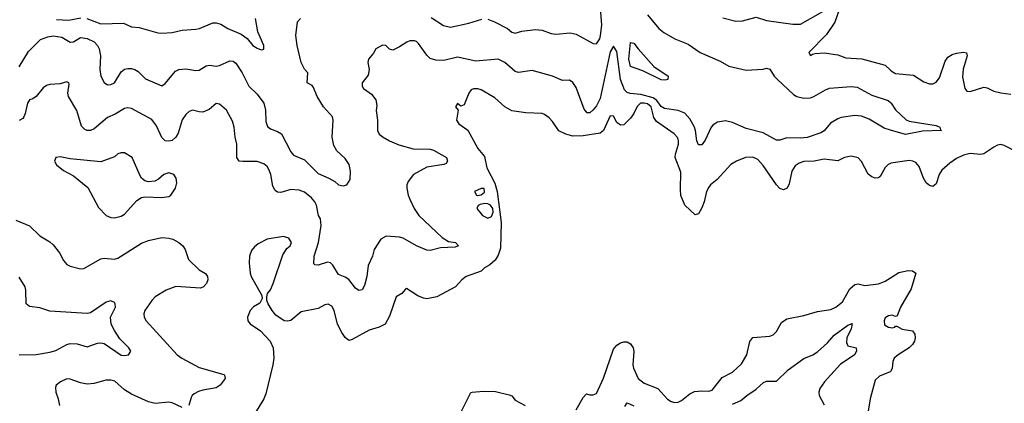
# Model space of a CAD drawing. Header units: inches. Extents: x 2001573 to 2220545, y 644482 to 846830.
# Tile 295 of 656: x 2034872 to 2040671, y 741064 to 743322. Entities that reach past the tile are written whole.
import ezdxf

# ---------------------------------------------------------------- set-up
doc = ezdxf.new("R2010")
doc.units = ezdxf.units.IN
doc.header["$MEASUREMENT"] = 0
doc.layers.add('C0734', color=7, linetype='Continuous')
doc.layers.add('C0744', color=7, linetype='Continuous')

msp = doc.modelspace()

# ---------------------------------------------------------------- linework, layer by layer
at = {"layer": 'C0734', "color": 5}
for points, elevation in [([(2037630, 743326.2), (2037669.5, 743310), (2037744.5, 743270), (2037770, 743249.6), (2037790, 743242.9), (2037830, 743254.3), (2037910, 743263.9), (2037950, 743260.4), (2038002, 743242), (2038030, 743237.2), (2038114.3, 743245.7), (2038150, 743236.2), (2038250, 743183.1), (2038270, 743180.9), (2038288.6, 743210), (2038292.7, 743230), (2038300.1, 743290), (2038290, 743416.4)], 340), ([(2038570, 743351.5), (2038636.5, 743270), (2038666.1, 743246.1), (2038730.3, 743210), (2038810, 743178.4), (2038879.5, 743130), (2038997.7, 743077.7), (2039048.1, 743048), (2039150, 743024.6), (2039250, 743030.5), (2039270, 743036.3), (2039290, 743031), (2039316.3, 742990), (2039334.8, 742970), (2039430, 742882.8), (2039450, 742870.8), (2039490, 742861.2), (2039530, 742862.2), (2039550, 742869.4), (2039617.4, 742910), (2039641.8, 742918.2), (2039770, 742929.4), (2039805.1, 742925.1), (2039890, 742877.4), (2039986.3, 742846.3), (2040000, 742834.1)], 360), ([(2039013.5, 743333.5), (2039090, 743314), (2039130, 743315.3), (2039210, 743336.5), (2039270, 743318.4), (2039424.8, 743295.2), (2039470, 743295.5), (2039602.4, 743370)], 380), ([(2039699.2, 743380.8), (2039672.4, 743307.6), (2039624.2, 743235.8), (2039520.7, 743130), (2039530, 743111.3), (2039540.5, 743119.5), (2039556.6, 743123.4), (2039610, 743126.5), (2039690, 743116), (2039737.4, 743097.4), (2039831.9, 743091.9), (2039970, 743054), (2040000, 743025.9)], 380), ([(2034870, 743043.8), (2034924.5, 743135.5), (2034995.2, 743204.8), (2035037.9, 743222.1), (2035070, 743228), (2035119.9, 743219.9), (2035170, 743189.8), (2035190, 743191.6), (2035230, 743216.5), (2035270, 743212.1), (2035311.3, 743191.3), (2035331.1, 743170), (2035341.1, 743150), (2035348.2, 743110), (2035343.8, 743030), (2035349.9, 742990), (2035370, 742951.6), (2035390, 742938), (2035410, 742941.1), (2035430, 742951.5), (2035470, 743014.7), (2035490, 743031), (2035510, 743035.6), (2035530, 743035.3), (2035550, 743028.8), (2035570, 743016.8), (2035613.2, 742973.2), (2035710, 742932.4), (2035730, 742947.1), (2035790, 743019.6), (2035810, 743029.7), (2035850, 743033.1), (2035910, 743023.5), (2035930, 743024.7), (2035970.2, 743049.8), (2035990, 743054.7), (2036030, 743048.8), (2036050, 743052.8), (2036110, 743081), (2036130, 743078.9), (2036145.7, 743065.7), (2036182.4, 743010), (2036221.4, 742930), (2036270, 742883.5), (2036309.8, 742830), (2036319.1, 742790), (2036322.6, 742722.6), (2036332.6, 742692.6), (2036350, 742679.1), (2036390, 742664.7), (2036414.7, 742650), (2036470, 742543.6), (2036485.1, 742525.1), (2036550, 742497.9), (2036630, 742417.2), (2036693.7, 742390), (2036728.4, 742370), (2036750, 742351), (2036776.5, 742343.5), (2036799.3, 742350), (2036817.8, 742382.2), (2036821.2, 742430), (2036812, 742470), (2036790, 742504.4), (2036739.5, 742550), (2036722.3, 742582.3), (2036713.4, 742630), (2036719.2, 742730), (2036714.4, 742750), (2036661.1, 742810), (2036624.5, 742870), (2036603.6, 742923.6), (2036594.8, 742934.8), (2036564.7, 742950), (2036568.5, 743010), (2036550, 743030.5), (2036530.2, 743070), (2036505.6, 743170), (2036498.9, 743230), (2036509.2, 743310), (2036526.7, 743330)], 340), ([(2035090, 743324.1), (2035159.8, 743320.2), (2035232.8, 743332.8)], 320), ([(2035268.4, 743328.4), (2035350, 743297.1), (2035482.7, 743302.7), (2035530, 743280.7), (2035575.9, 743275.9), (2035685.2, 743245.2), (2035710, 743243.1), (2035770, 743247.4), (2035830, 743260.4), (2035910, 743265.7), (2035930.6, 743270), (2036010, 743304.2), (2036030, 743303), (2036056.4, 743296.4), (2036097.2, 743270), (2036176.2, 743236.2), (2036211.1, 743211.1), (2036244.5, 743170), (2036270, 743154), (2036294.2, 743145.8), (2036310.4, 743149.6), (2036310.4, 743169.6), (2036275.5, 743250), (2036262, 743330)], 320), ([(2037294.7, 743334.7), (2037368, 743287.9), (2037410, 743279.3), (2037518.2, 743301.8), (2037594.3, 743325.7)], 340), ([(2040000, 742672.5), (2039963.2, 742683.2), (2039875.8, 742735.8), (2039830, 742754), (2039790, 742759.2), (2039710, 742746.2), (2039690, 742739.2), (2039646.7, 742713.3), (2039610, 742667.8), (2039590, 742656.7), (2039510.8, 742629.2), (2039470, 742624.5), (2039390, 742626.6), (2039350, 742612.6), (2039330, 742612.2), (2039250, 742655.8), (2039150, 742682.2), (2039070, 742718), (2039030, 742727.2), (2038981.5, 742718.5), (2038956.1, 742703.9), (2038944.7, 742690), (2038910, 742612.6), (2038890, 742586), (2038870, 742585.4), (2038860.2, 742610), (2038852.7, 742670), (2038846.1, 742690), (2038818.8, 742738.8), (2038790, 742772.3), (2038750, 742788.6), (2038670, 742800.4), (2038650, 742810.9), (2038625.6, 742845.6), (2038603.2, 742863.2), (2038530, 742881.4), (2038467.1, 742887.1), (2038450, 742894.1), (2038433.6, 742910), (2038410.7, 742970.7), (2038390, 743134.5), (2038370, 743167), (2038350, 743133.6), (2038290, 742857.7), (2038270, 742815.6), (2038250, 742791.1), (2038230, 742774.7), (2038214, 742774), (2038196.4, 742796.4), (2038150, 742922.4), (2038130, 742952.4), (2038110, 742965.4), (2038070, 742965.1), (2038009.5, 742990), (2037890, 743023.1), (2037810, 743011.7), (2037790, 743018), (2037729.8, 743070), (2037690, 743089.9), (2037558.9, 743078.9), (2037450, 743101.1), (2037370, 743081.4), (2037323.7, 743083.7), (2037290, 743094), (2037270, 743113.3), (2037221.8, 743181.8), (2037210, 743194.5), (2037198.3, 743198.3), (2037170, 743197.1), (2037151.8, 743190), (2037110, 743162), (2037070, 743143), (2037049.7, 743149.6), (2037029.5, 743169.5), (2037010, 743173.3), (2036970.5, 743150), (2036955.5, 743124.5), (2036926, 743090), (2036921.7, 743070), (2036930.3, 743030), (2036924.9, 742995.1), (2036888.9, 742950), (2036888.9, 742930), (2036898, 742918), (2036944.8, 742884.8), (2036970.5, 742850), (2036976.4, 742816.4), (2036972.4, 742787.6), (2036980.4, 742730), (2036980.3, 742670), (2036989.3, 742649.3), (2037013, 742630), (2037050, 742608.8), (2037105.5, 742585.4), (2037190, 742561.5), (2037290, 742559.8), (2037310, 742553.2), (2037386.4, 742510), (2037391.7, 742490), (2037383.7, 742476.3), (2037371, 742470), (2037270, 742454.7), (2037192.3, 742410), (2037159.6, 742370), (2037151.6, 742350), (2037153.1, 742330), (2037160.2, 742290), (2037170, 742264.9), (2037195.9, 742210), (2037223.8, 742170), (2037360.6, 742040.6), (2037397.1, 742017.1), (2037438, 742010), (2037456.3, 741990), (2037437.7, 741982.3), (2037350, 741978.5), (2037290, 741964.4), (2037270, 741965.3), (2037210, 741990.5), (2037130, 742035.8), (2037110, 742041.4), (2037030, 742048.6), (2036999.5, 742030), (2036960.5, 741970), (2036949.4, 741930), (2036924.7, 741875.3), (2036916.9, 741810), (2036902.9, 741757.1), (2036890, 741731.5), (2036870, 741728.3), (2036850, 741741.3), (2036810, 741792.4), (2036790, 741806), (2036750, 741821.4), (2036716.5, 741876.5), (2036702, 741890), (2036684.7, 741895.3), (2036630, 741876.4), (2036610, 741879.5), (2036605.3, 741885.3), (2036607, 741930), (2036632.7, 742010), (2036647.9, 742110), (2036643.5, 742150), (2036631.3, 742170), (2036619.7, 742230), (2036609.8, 742249.8), (2036590, 742274), (2036550, 742307), (2036517.7, 742317.7), (2036470, 742323), (2036410, 742304), (2036390, 742307.2), (2036376.5, 742316.5), (2036362.3, 742342.3), (2036350.4, 742410.4), (2036340.4, 742440.4), (2036330, 742457.7), (2036310, 742474.4), (2036270, 742488.2), (2036186.5, 742486.5), (2036165.1, 742490), (2036151.7, 742511.7), (2036150.8, 742590), (2036141.4, 742630), (2036135.8, 742690), (2036125.5, 742725.5), (2036090, 742789.7), (2036050, 742824.7), (2036030, 742829.6), (2035987.4, 742792.6), (2035950, 742778.5), (2035930, 742778.9), (2035890, 742789.6), (2035870, 742782.4), (2035850, 742764.2), (2035830, 742731.8), (2035805.8, 742654.2), (2035792.4, 742630), (2035770, 742611.9), (2035750, 742606.9), (2035729.9, 742609.9), (2035710, 742629.7), (2035678, 742698), (2035650, 742734.7), (2035530, 742799.7), (2035510, 742803.9), (2035490, 742799.3), (2035434.2, 742765.8), (2035390, 742746.5), (2035310, 742679.8), (2035290, 742670.7), (2035270, 742669.8), (2035255.6, 742675.5), (2035236.4, 742696.4), (2035208.5, 742788.5), (2035160.5, 742870), (2035155.6, 742890), (2035163.1, 742943.1), (2035162, 742950), (2035150, 742957.2), (2035110, 742945.1), (2035050, 742941.3), (2035030, 742934.7), (2035010, 742920.7), (2034968.5, 742870), (2034950, 742855.4), (2034930, 742849.7), (2034918.2, 742830), (2034904.7, 742770), (2034895.8, 742750), (2034890, 742740.5), (2034870, 742729.7)], 360), ([(2040000, 742476.5), (2039987.2, 742470), (2039970, 742451.3), (2039940, 742400), (2039930, 742391.5), (2039910, 742389.7), (2039890, 742396.4), (2039870, 742413), (2039830, 742487.6), (2039810, 742509.6), (2039770, 742519.7), (2039730, 742511.5), (2039690, 742491.8), (2039610, 742500.3), (2039551.2, 742488.8), (2039490, 742487), (2039462, 742478), (2039438.9, 742461.1), (2039419.3, 742430), (2039405, 742355), (2039393.1, 742330), (2039370, 742320.5), (2039350, 742328.4), (2039330, 742350.8), (2039250, 742464.5), (2039218.6, 742498.6), (2039190, 742513.8), (2039147.3, 742510), (2039093, 742490), (2039060.4, 742470), (2038979.5, 742380.5), (2038941.7, 742350), (2038930, 742336.3), (2038918, 742310), (2038904.3, 742250), (2038890, 742214), (2038870, 742179.5), (2038850, 742174), (2038790, 742231.3), (2038766.7, 742286.7), (2038763.1, 742323.1), (2038765.6, 742425.6), (2038733.3, 742510), (2038734, 742530), (2038752, 742590), (2038752.8, 742610), (2038747.7, 742627.7), (2038727.1, 742650), (2038623.2, 742723.2), (2038606.9, 742746.9), (2038590.8, 742810), (2038570, 742826.8), (2038550, 742831.8), (2038528.9, 742830), (2038509.5, 742810.5), (2038490, 742770.7), (2038470, 742743.1), (2038430, 742702.9), (2038410, 742701.6), (2038390, 742717.6), (2038370, 742753.6), (2038350, 742755.6), (2038311, 742670), (2038290, 742654.5), (2038190, 742638.1), (2038130, 742637.2), (2038088, 742648), (2038048.3, 742668.3), (2038010, 742722.9), (2037990, 742745.1), (2037964, 742764), (2037949.7, 742769.7), (2037853.4, 742773.4), (2037770, 742785.3), (2037728.7, 742808.7), (2037670, 742861.5), (2037591, 742910), (2037570, 742915.6), (2037545.2, 742914.8), (2037531.4, 742908.6), (2037517.5, 742890), (2037490, 742821.2), (2037470, 742814), (2037450, 742828), (2037438, 742810), (2037454, 742790), (2037445.5, 742730), (2037458, 742710), (2037512.2, 742672.2), (2037570, 742564.9), (2037610, 742517.3), (2037623.1, 742450), (2037670, 742360.7), (2037683.9, 742310), (2037708.5, 742128.5), (2037703.6, 741976.4), (2037690, 741935.6), (2037673.2, 741906.8), (2037641.9, 741878.1), (2037610, 741861.2), (2037590, 741841.5), (2037502, 741810), (2037475.5, 741790), (2037439.3, 741750), (2037329.8, 741689.8), (2037270, 741678.4), (2037250, 741682), (2037216.6, 741696.6), (2037150, 741739), (2037144, 741736), (2037122.8, 741710), (2037088.7, 741690), (2037050, 741577.2), (2037024.9, 741530), (2036990, 741511.5), (2036930, 741495.1), (2036830, 741439.6), (2036810, 741433.6), (2036790, 741451.3), (2036770, 741479.7), (2036744.9, 741530), (2036723.8, 741610), (2036710, 741636.3), (2036690, 741647.6), (2036670, 741644.5), (2036630, 741621.3), (2036530, 741602.4), (2036468.8, 741551.2), (2036450, 741547.3), (2036430, 741549.6), (2036381.8, 741581.8), (2036358.4, 741610), (2036336, 741650), (2036328, 741670), (2036328, 741690), (2036332.7, 741710), (2036350, 741731), (2036366, 741770), (2036421.4, 741938.6), (2036445.6, 741974.4), (2036465.6, 741990), (2036472.3, 742010), (2036456.5, 742036.5), (2036426.6, 742046.6), (2036330, 742029.7), (2036277.7, 742002.2), (2036254.4, 741985.6), (2036236.7, 741963.3), (2036225.7, 741930), (2036223.6, 741890), (2036229.1, 741830), (2036235.3, 741810), (2036298, 741698), (2036299.8, 741680.2), (2036286.8, 741653.2), (2036250, 741632.7), (2036230, 741609.2), (2036214.9, 741570), (2036215.5, 741550), (2036230, 741530.7), (2036290.4, 741490.4), (2036347.3, 741430), (2036364.4, 741390), (2036368.9, 741330), (2036364, 741290), (2036321.4, 741118.6), (2036310, 741089.2), (2036260.5, 741010)], 380), ([(2034850, 742141.1), (2034930, 742108.4), (2034990, 742050.4), (2035050, 742014.9), (2035070, 741997.1), (2035107, 741950), (2035130, 741904), (2035150, 741881.6), (2035170, 741870.6), (2035230, 741855.5), (2035250, 741857.1), (2035350, 741914), (2035370, 741917.8), (2035430, 741912.6), (2035450, 741919.1), (2035590, 742006.2), (2035630, 742022), (2035710, 742040.3), (2035750, 742036.9), (2035773.4, 742030), (2035810.4, 742010), (2035832.7, 741990), (2035846.4, 741970), (2035866, 741910), (2035930, 741850.4), (2035967.1, 741827.1), (2035979.3, 741810), (2035980.4, 741790), (2035972.4, 741770), (2035955.5, 741750), (2035938, 741742), (2035791.8, 741751.8), (2035735.5, 741730), (2035670, 741691.2), (2035650.4, 741670), (2035609.2, 741610), (2035603.6, 741590), (2035605.7, 741570), (2035618, 741550), (2035799.3, 741350), (2035828, 741330), (2035930, 741275.5), (2036073.7, 741233.7), (2036079.1, 741230), (2036083.1, 741210), (2036052.7, 741170), (2036030, 741155.8), (2035950, 741142), (2035925.8, 741134.2), (2035900.7, 741119.3), (2035888.4, 741110), (2035882.4, 741097.6), (2035869, 741051)], 360), ([(2034870, 741349.8), (2034970, 741350.8), (2035050, 741364.2), (2035084.8, 741375.2), (2035150, 741410.8), (2035170, 741416.5), (2035210, 741413.2), (2035270, 741395.4), (2035330, 741417.8), (2035350, 741420.7), (2035370, 741415.3), (2035470, 741348), (2035490, 741344.8), (2035513.4, 741350), (2035526.5, 741370), (2035515.9, 741390), (2035462.6, 741442.6), (2035430, 741491.8), (2035411, 741530), (2035407.8, 741570), (2035436.6, 741630), (2035435.5, 741650), (2035430, 741656.5), (2035410, 741667.2), (2035380.8, 741659.2), (2035290, 741596.5), (2035270, 741592.9), (2035050, 741606.7), (2034990, 741625.3), (2034930, 741633), (2034910.4, 741650.4), (2034909.4, 741729.4), (2034904.7, 741750), (2034870, 741806.7)], 340), ([(2038150, 741025.7), (2038190, 741097.6), (2038210, 741120.5), (2038230, 741113), (2038250, 741112.7), (2038270, 741122.4), (2038310, 741211.7), (2038370, 741382.4), (2038390, 741406), (2038410, 741419.6), (2038430, 741426.5), (2038450, 741424.9), (2038470, 741414.9), (2038485.5, 741390), (2038489.3, 741369.3), (2038483.9, 741290), (2038486.7, 741270), (2038514.3, 741210), (2038550, 741181.5), (2038630, 741151.6), (2038688.4, 741088.4), (2038710, 741074), (2038730, 741069.3), (2038750, 741071.2), (2038770, 741080.7), (2038819.9, 741120.1), (2038847.2, 741132.8), (2038890, 741138), (2038930, 741135.9), (2038950, 741141.3), (2039010, 741215.4), (2039070, 741247.2), (2039123.2, 741296.8), (2039154.7, 741350), (2039171.7, 741428.3), (2039190, 741450.3), (2039290, 741459.6), (2039310, 741466.7), (2039330, 741487.2), (2039359.7, 741540.3), (2039390, 741562), (2039490, 741580.8), (2039570, 741605), (2039650, 741616.9), (2039679.6, 741630), (2039718.6, 741661.4), (2039762.1, 741737.9), (2039790, 741764.2), (2039810, 741767.6), (2039850, 741758.3), (2039930, 741767.5), (2039970, 741783.3), (2040000, 741802)], 380), ([(2040000, 741581.1), (2039990, 741579.4), (2039970, 741566.6), (2039962.9, 741550), (2039966.3, 741526.3), (2039990, 741511.5), (2040000, 741509.9)], 380), ([(2039070, 741058.6), (2039119.3, 741080.7), (2039154.3, 741110), (2039210, 741146.3), (2039253, 741187), (2039270, 741194), (2039330, 741194.3), (2039398.6, 741261.4), (2039490, 741327.9), (2039543.7, 741350), (2039570, 741367.8), (2039630, 741420.6), (2039670, 741464.4), (2039750, 741523.7), (2039774.2, 741534.2), (2039770, 741502.7), (2039743.8, 741450), (2039741.2, 741421.2), (2039750, 741403.1), (2039799.3, 741390), (2039800.8, 741370), (2039788, 741350), (2039770, 741335.3), (2039706, 741294), (2039612.2, 741190), (2039584.9, 741150), (2039579, 741130), (2039580.3, 741110), (2039610, 741054)], 360), ([(2035830, 741038.7), (2035770, 741066.2), (2035750, 741070.7), (2035670, 741062.5), (2035630, 741072.9), (2035530, 741116.8), (2035490, 741142.2), (2035433.5, 741193.5), (2035410, 741200.9), (2035380.1, 741199.9), (2035310, 741179.7), (2035270, 741177.4), (2035230, 741183.6), (2035170, 741205.1), (2035150, 741207.3), (2035113.4, 741190), (2035088, 741170), (2035083.4, 741156.6), (2035084.9, 741130), (2035099.6, 741090), (2035106, 741050)], 360), ([(2040000, 741251.1), (2039999.3, 741250), (2039936.9, 741223.1), (2039910, 741199.3), (2039880.2, 741090), (2039861.1, 740970), (2039868, 740930), (2040000, 740856)], 380), ([(2037450, 740970.3), (2037530, 741127.7), (2037538, 741130), (2037604.2, 741135.8), (2037674.2, 741134.2), (2037754.2, 741114.2), (2037770, 741106.8), (2037790, 741082), (2037850, 741050.6)], 380), ([(2038435.9, 741044.1), (2038450, 741066.7), (2038490, 741049.2)], 360)]:
    msp.add_lwpolyline(points, dxfattribs=dict(at, elevation=elevation))
for points, elevation in [([(2038674, 742966), (2038650, 742969), (2038541.4, 743021.4), (2038470, 743046.6), (2038459, 743090), (2038470, 743187.3), (2038490, 743183.8), (2038514.9, 743150), (2038607.2, 743047.2), (2038690.7, 742990), (2038690, 742969.6)], 340), ([(2035470, 742538.5), (2035450, 742532.9), (2035430, 742514.5), (2035350, 742485.4), (2035170, 742502.4), (2035110, 742515.1), (2035084.7, 742510), (2035077.3, 742490), (2035090, 742467.7), (2035130, 742434.8), (2035190, 742402.8), (2035273.7, 742333.7), (2035335.8, 742215.8), (2035382, 742170), (2035410, 742157), (2035430, 742154.9), (2035470, 742166.3), (2035490, 742178), (2035563, 742257), (2035590, 742275.6), (2035610, 742280.3), (2035710, 742274.9), (2035750, 742281.6), (2035762.7, 742290), (2035789.4, 742330), (2035798.4, 742361.6), (2035793.6, 742390), (2035780.7, 742410), (2035750, 742421.1), (2035722, 742410), (2035690, 742382.7), (2035668.6, 742371.4), (2035631.8, 742368.2), (2035610, 742373.3), (2035589.8, 742389.8), (2035582.5, 742402.5), (2035534.3, 742510), (2035490, 742537.5)], 380), ([(2037590, 742329), (2037551.3, 742310), (2037562, 742290), (2037570, 742287.7), (2037590, 742291), (2037610, 742306.8), (2037608.4, 742328.4)], 380), ([(2037610, 742239.7), (2037584.9, 742235.1), (2037572.4, 742227.6), (2037563.8, 742210), (2037598.4, 742170), (2037630, 742153.7), (2037650, 742164.4), (2037660.4, 742190), (2037659.1, 742210), (2037645.1, 742230), (2037630, 742239.1)], 380)]:
    msp.add_lwpolyline(points, close=True, dxfattribs=dict(at, elevation=elevation))
at = {"layer": 'C0744', "color": 5}
for points, elevation in [([(2040000, 743025.9), (2040010, 743016.5), (2040030, 743005), (2040136, 742996), (2040196.5, 742956.5), (2040230, 742944), (2040250, 742944.7), (2040270, 742955.3), (2040290, 742980.3), (2040322.8, 743077.2), (2040338.5, 743101.5), (2040363.2, 743116.8), (2040390, 743124.5), (2040430.3, 743130.3), (2040448, 743128), (2040452.6, 743110), (2040428.2, 743031.8), (2040425.4, 742985.4), (2040437.7, 742917.8), (2040450, 742902.4), (2040470, 742899.5), (2040550, 742924.7), (2040570, 742921.3), (2040610, 742901.1), (2040650, 742891.9), (2040710, 742884.7)], 380), ([(2040000, 742834.1), (2040004.6, 742830), (2040030.9, 742790.9), (2040092.4, 742732.4), (2040110, 742724.9), (2040270, 742699.6), (2040290.6, 742690), (2040294.4, 742674.4), (2040302, 742670), (2040190, 742666.5), (2040090, 742646.5), (2040000, 742672.5)], 360), ([(2040750, 742539.8), (2040670, 742582.4), (2040650, 742587.2), (2040630, 742583.1), (2040610, 742572.2), (2040550, 742533.1), (2040530, 742528.4), (2040470, 742535.2), (2040430, 742523.8), (2040390, 742505.3), (2040350, 742478.5), (2040303.7, 742436.3), (2040288, 742410), (2040270, 742355.1), (2040250, 742340.5), (2040230, 742345.4), (2040210, 742361.3), (2040194.8, 742390), (2040170, 742457.6), (2040150, 742482), (2040132.7, 742490), (2040110, 742493.1), (2040002.3, 742477.7), (2040000, 742476.5)], 380), ([(2040000, 741802), (2040050, 741833.2), (2040104.7, 741844.7), (2040130, 741844.4), (2040150.3, 741830), (2040121.6, 741738.4), (2040058.9, 741630), (2040041, 741579), (2040030, 741575.6), (2040010, 741582.8), (2040000, 741581.1)], 380), ([(2040000, 741509.9), (2040012, 741508), (2040027.2, 741512.9), (2040030, 741518.4), (2040038.4, 741518.4), (2040070, 741499.5), (2040130, 741490.3), (2040143.2, 741470), (2040145.4, 741450), (2040141.5, 741430), (2040130.2, 741410), (2040110.6, 741389.4), (2040045.3, 741350), (2040022.4, 741330), (2040015.2, 741310), (2040011.1, 741268.9), (2040000, 741251.1)], 380)]:
    msp.add_lwpolyline(points, dxfattribs=dict(at, elevation=elevation))

doc.saveas('drawing.dxf')
